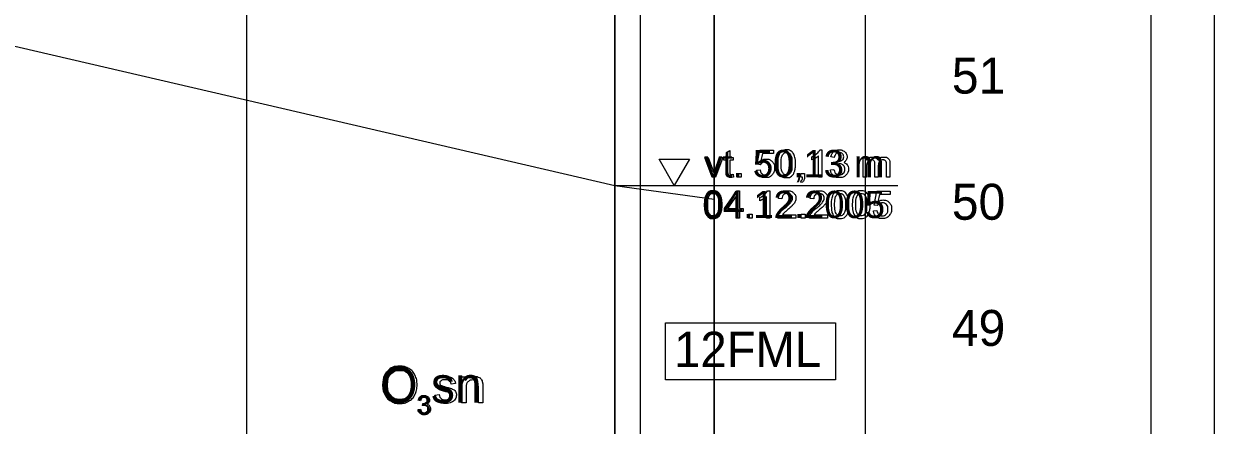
# Model space of a CAD drawing. Extents: x 532503 to 539665, y 6557663 to 6561526.
# Drawn here: x 539475.8 to 539664.7, y 6560126.5 to 6560190.1 of the extents above; entities that cross this region are included whole.
import ezdxf

# ---------------------------------------------------------------- set-up
doc = ezdxf.new("R2010")
doc.units = 0
for name, color, linetype in [('ABIJOONIS', 7, 'Continuous'), ('GEOLPUNKT', 7, 'Continuous'), ('mõõtpost parem', 7, 'Continuous'), ('Plokid', 7, 'Continuous'), ('Proovid', 7, 'Continuous'), ('Täide', 7, 'Continuous'), ('Veetase', 7, 'Continuous'), ('VORMISTUS', 7, 'Continuous')]:
    doc.layers.add(name, color=color, linetype=linetype)

msp = doc.modelspace()

# ---------------------------------------------------------------- linework, layer by layer
at = {"layer": 'ABIJOONIS'}
msp.add_lwpolyline([(536964.69, 6560679.71), (539664.69, 6560679.71), (539664.69, 6559459.71), (536964.69, 6559459.71), (536964.69, 6560679.71)], dxfattribs=at)
at = {"layer": 'GEOLPUNKT'}
msp.add_line((539569.62, 6560242.47), (539569.62, 6559942.47), dxfattribs=at)
at = {"layer": 'mõõtpost parem'}
msp.add_line((539609.37, 6559941.87), (539609.37, 6560561.87), dxfattribs=at)
at = {"layer": 'Plokid'}
msp.add_line((539511.17, 6560195.98), (539511.17, 6560006.34), dxfattribs=at)
at = {"layer": 'Proovid'}
for points in [[(539569.62, 6560194.47), (539573.62, 6560194.47), (539573.62, 6560082.47), (539569.62, 6560082.47)], [(539577.62, 6560142.67), (539604.62, 6560142.67), (539604.62, 6560133.67), (539577.62, 6560133.67)]]:
    msp.add_lwpolyline(points, close=True, dxfattribs=at)
at = {"layer": 'Täide'}
for points in [[(539585.37, 6560312.69), (539585.37, 6560171.87), (539585.37, 6559942.47)], [(539585.37, 6559972.47), (539585.37, 6560171.87), (539585.37, 6560206.11)], [(539585.37, 6559942.47), (539585.37, 6560171.87), (539585.37, 6560194.47)]]:
    msp.add_lwpolyline(points, dxfattribs=at)
at = {"layer": 'Veetase'}
msp.add_lwpolyline([(538934.54, 6560174.06), (538963.4, 6560177.67), (539157.84, 6560227.67), (539318.84, 6560222.67), (539569.62, 6560164.47), (539585.37, 6560162.26)], dxfattribs=at)
at = {"layer": 'VORMISTUS'}
msp.add_line((539569.62, 6560164.47), (539614.49, 6560164.47), dxfattribs=at)
for points in [[(537004.69, 6559469.71), (539654.69, 6559469.71), (539654.69, 6560669.71), (537004.69, 6560669.71)], [(539579.04, 6560168.61), (539581.43, 6560168.61), (539579.04, 6560164.47), (539576.65, 6560168.61)]]:
    msp.add_lwpolyline(points, close=True, dxfattribs=at)
for points in [[(539587.31, 6560166.68), (539587.31, 6560168.48), (539586.91, 6560168.48), (539586.91, 6560168.89), (539587.31, 6560168.89), (539587.31, 6560169.67), (539587.84, 6560169.99), (539587.84, 6560168.89), (539588.37, 6560168.89), (539588.37, 6560168.48), (539587.84, 6560168.48), (539587.84, 6560166.65)], [(539592.68, 6560167.74), (539592.18, 6560167.81), (539592.6, 6560170.03), (539594.75, 6560170.03), (539594.75, 6560169.52), (539593.03, 6560169.52), (539592.79, 6560168.36)], [(539602.13, 6560170.1), (539602.47, 6560170.1), (539602.47, 6560165.76)], [(539585.05, 6560165.76), (539583.87, 6560168.89), (539584.43, 6560168.89), (539585.1, 6560167.02)], [(539585.5, 6560166.98), (539586.19, 6560168.89), (539586.74, 6560168.89), (539585.55, 6560165.76), (539585.05, 6560165.76)], [(539600.88, 6560168.5), (539600.88, 6560169.01)], [(539602.47, 6560165.76), (539601.94, 6560165.76), (539601.94, 6560169.14)], [(539604.42, 6560168.88), (539603.89, 6560168.98)], [(539604.88, 6560167.81), (539604.94, 6560168.27)], [(539609.01, 6560165.76), (539609.01, 6560168.89), (539609.48, 6560168.89), (539609.48, 6560168.45)], [(539611.4, 6560167.58), (539611.4, 6560165.76), (539610.87, 6560165.76), (539610.87, 6560167.79)], [(539613.25, 6560167.91), (539613.25, 6560165.76), (539612.72, 6560165.76), (539612.72, 6560167.73)], [(539588.37, 6560166.23), (539588.44, 6560165.77)], [(539589.03, 6560165.76), (539589.03, 6560166.36), (539589.64, 6560166.36), (539589.64, 6560165.76), (539589.03, 6560165.76)], [(539592.09, 6560166.89), (539592.65, 6560166.94)], [(539599.09, 6560165.76), (539599.09, 6560166.36), (539599.69, 6560166.36), (539599.69, 6560165.76)], [(539603.83, 6560166.91), (539604.36, 6560166.98)], [(539609.54, 6560167.38), (539609.54, 6560165.76), (539609.01, 6560165.76)], [(539599.2, 6560164.91), (539599.05, 6560165.13)], [(539599.39, 6560165.76), (539599.09, 6560165.76)], [(539588.85, 6560159.28), (539588.85, 6560160.32), (539586.98, 6560160.32), (539586.98, 6560160.8), (539588.95, 6560163.6), (539589.38, 6560163.6), (539589.38, 6560160.8), (539589.96, 6560160.8), (539589.96, 6560160.32), (539589.38, 6560160.32), (539589.38, 6560159.28), (539588.85, 6560159.28)], [(539588.85, 6560160.8), (539588.85, 6560162.75), (539587.5, 6560160.8), (539588.85, 6560160.8)], [(539592.59, 6560162.02), (539592.59, 6560162.53)], [(539594.18, 6560159.28), (539593.65, 6560159.28), (539593.65, 6560162.66)], [(539593.84, 6560163.62), (539594.18, 6560163.62), (539594.18, 6560159.28)], [(539596.11, 6560162.31), (539595.57, 6560162.37)], [(539601.15, 6560162.31), (539600.6, 6560162.37)], [(539611.23, 6560161.26), (539610.73, 6560161.33), (539611.15, 6560163.55), (539613.3, 6560163.55), (539613.3, 6560163.04), (539611.57, 6560163.04), (539611.34, 6560161.88)], [(539610.64, 6560160.41), (539611.19, 6560160.46)], [(539590.8, 6560159.28), (539590.8, 6560159.88), (539591.41, 6560159.88), (539591.41, 6560159.28), (539590.8, 6560159.28)], [(539598.32, 6560159.79), (539598.32, 6560159.28), (539595.47, 6560159.28)], [(539596.21, 6560159.79), (539598.32, 6560159.79)], [(539599.19, 6560159.28), (539599.19, 6560159.88), (539599.79, 6560159.88), (539599.79, 6560159.28), (539599.19, 6560159.28)], [(539603.36, 6560159.79), (539603.36, 6560159.28), (539600.5, 6560159.28)], [(539601.24, 6560159.79), (539603.36, 6560159.79)], [(539545.29, 6560130), (539545.29, 6560134.13), (539545.92, 6560134.13), (539545.92, 6560133.55)], [(539544.31, 6560133.06), (539543.62, 6560132.97)], [(539545.99, 6560132.26), (539545.99, 6560130), (539545.29, 6560130)], [(539548.65, 6560132.54), (539548.65, 6560130), (539547.95, 6560130), (539547.95, 6560132.51)], [(539538.79, 6560130.33), (539538.42, 6560130.4)], [(539541.03, 6560131.24), (539541.72, 6560131.34)], [(539538.38, 6560128.96), (539538.75, 6560129.01)], [(539539.11, 6560129.59), (539539.15, 6560129.91)]]:
    msp.add_lwpolyline(points, dxfattribs=at)
for points in [[(539595.44, 6560167.89), (539595.44, 6560168.66), (539595.6, 6560169.13), (539595.76, 6560169.59), (539596.07, 6560169.85), (539596.38, 6560170.1), (539596.85, 6560170.1), (539597.2, 6560170.1), (539597.46, 6560169.96), (539597.73, 6560169.82), (539597.9, 6560169.55), (539598.07, 6560169.29), (539598.16, 6560168.91), (539598.26, 6560168.53), (539598.26, 6560167.89), (539598.26, 6560167.13), (539598.1, 6560166.66), (539597.95, 6560166.2), (539597.64, 6560165.94), (539597.33, 6560165.69), (539596.85, 6560165.69), (539596.23, 6560165.69), (539595.87, 6560166.13), (539595.44, 6560166.68), (539595.44, 6560167.89)], [(539595.99, 6560167.89), (539595.99, 6560166.83), (539596.24, 6560166.47), (539596.49, 6560166.12), (539596.85, 6560166.12), (539597.22, 6560166.12), (539597.46, 6560166.48), (539597.71, 6560166.83), (539597.71, 6560167.89), (539597.71, 6560168.96), (539597.47, 6560169.31), (539597.22, 6560169.66), (539596.85, 6560169.66), (539596.48, 6560169.66), (539596.26, 6560169.35), (539595.99, 6560168.96), (539595.99, 6560167.89)], [(539600.88, 6560169.01), (539601.33, 6560169.22), (539601.66, 6560169.52), (539601.99, 6560169.82), (539602.13, 6560170.1)], [(539603.89, 6560168.98), (539603.98, 6560169.51), (539604.33, 6560169.8), (539604.67, 6560170.1), (539605.19, 6560170.1), (539605.54, 6560170.1), (539605.84, 6560169.95), (539606.14, 6560169.79), (539606.29, 6560169.53), (539606.45, 6560169.27), (539606.45, 6560168.98), (539606.45, 6560168.7), (539606.3, 6560168.47), (539606.15, 6560168.24), (539605.86, 6560168.1), (539606.24, 6560168.01), (539606.45, 6560167.74), (539606.66, 6560167.46), (539606.66, 6560167.04), (539606.66, 6560166.47), (539606.25, 6560166.08), (539605.84, 6560165.69), (539605.21, 6560165.69), (539604.64, 6560165.69), (539604.26, 6560166.03), (539603.89, 6560166.37), (539603.83, 6560166.91)], [(539604.94, 6560168.27), (539604.99, 6560168.27), (539605.02, 6560168.27), (539605.36, 6560168.27), (539605.63, 6560168.44), (539605.91, 6560168.62), (539605.91, 6560168.99), (539605.91, 6560169.28), (539605.71, 6560169.47), (539605.51, 6560169.66), (539605.2, 6560169.66), (539604.89, 6560169.66), (539604.68, 6560169.47), (539604.48, 6560169.27), (539604.42, 6560168.88)], [(539592.79, 6560168.36), (539593.18, 6560168.63), (539593.61, 6560168.63), (539594.18, 6560168.63), (539594.56, 6560168.24), (539594.95, 6560167.84), (539594.95, 6560167.23), (539594.95, 6560166.64), (539594.61, 6560166.21), (539594.2, 6560165.69), (539593.48, 6560165.69), (539592.89, 6560165.69), (539592.52, 6560166.02), (539592.14, 6560166.35), (539592.09, 6560166.89)], [(539592.65, 6560166.94), (539592.71, 6560166.53), (539592.93, 6560166.33), (539593.16, 6560166.12), (539593.48, 6560166.12), (539593.86, 6560166.12), (539594.13, 6560166.41), (539594.39, 6560166.7), (539594.39, 6560167.18), (539594.39, 6560167.64), (539594.14, 6560167.9), (539593.88, 6560168.16), (539593.47, 6560168.16), (539593.21, 6560168.16), (539593.01, 6560168.04), (539592.8, 6560167.93), (539592.68, 6560167.74)], [(539601.94, 6560169.14), (539601.75, 6560168.96), (539601.44, 6560168.77), (539601.13, 6560168.59), (539600.88, 6560168.5)], [(539604.36, 6560166.98), (539604.46, 6560166.52), (539604.67, 6560166.33), (539604.89, 6560166.13), (539605.21, 6560166.13), (539605.59, 6560166.13), (539605.84, 6560166.39), (539606.1, 6560166.65), (539606.1, 6560167.03), (539606.1, 6560167.39), (539605.86, 6560167.63), (539605.62, 6560167.87), (539605.25, 6560167.87), (539605.1, 6560167.87), (539604.88, 6560167.81)], [(539609.48, 6560168.45), (539609.63, 6560168.68), (539609.88, 6560168.82), (539610.12, 6560168.96), (539610.43, 6560168.96), (539610.78, 6560168.96), (539611, 6560168.82), (539611.23, 6560168.67), (539611.32, 6560168.41), (539611.69, 6560168.96), (539612.29, 6560168.96), (539612.75, 6560168.96), (539613, 6560168.7), (539613.25, 6560168.45), (539613.25, 6560167.91)], [(539610.87, 6560167.79), (539610.87, 6560168.15), (539610.74, 6560168.32), (539610.61, 6560168.5), (539610.32, 6560168.5), (539610.09, 6560168.5), (539609.9, 6560168.38), (539609.71, 6560168.27), (539609.63, 6560168.04), (539609.54, 6560167.81), (539609.54, 6560167.38)], [(539612.72, 6560167.73), (539612.72, 6560168.05), (539612.67, 6560168.19), (539612.62, 6560168.33), (539612.49, 6560168.42), (539612.35, 6560168.5), (539612.17, 6560168.5), (539611.84, 6560168.5), (539611.62, 6560168.28), (539611.4, 6560168.06), (539611.4, 6560167.58)], [(539585.1, 6560167.02), (539585.21, 6560166.71), (539585.3, 6560166.39), (539585.37, 6560166.63), (539585.5, 6560166.98)], [(539588.44, 6560165.77), (539588.22, 6560165.72), (539588.04, 6560165.72), (539587.75, 6560165.72), (539587.59, 6560165.81), (539587.43, 6560165.9), (539587.37, 6560166.05), (539587.31, 6560166.2), (539587.31, 6560166.68)], [(539587.84, 6560166.65), (539587.84, 6560166.42), (539587.86, 6560166.35), (539587.89, 6560166.29), (539587.95, 6560166.25), (539588.02, 6560166.21), (539588.13, 6560166.21), (539588.22, 6560166.21), (539588.37, 6560166.23)], [(539599.05, 6560165.13), (539599.22, 6560165.21), (539599.3, 6560165.35), (539599.38, 6560165.49), (539599.39, 6560165.76)], [(539599.69, 6560165.76), (539599.69, 6560165.43), (539599.57, 6560165.22), (539599.45, 6560165.02), (539599.2, 6560164.91)], [(539583.8, 6560161.41), (539583.8, 6560162.18), (539583.95, 6560162.65), (539584.11, 6560163.11), (539584.42, 6560163.37), (539584.73, 6560163.62), (539585.2, 6560163.62), (539585.55, 6560163.62), (539585.81, 6560163.48), (539586.08, 6560163.34), (539586.25, 6560163.07), (539586.42, 6560162.81), (539586.51, 6560162.43), (539586.61, 6560162.05), (539586.61, 6560161.41), (539586.61, 6560160.65), (539586.46, 6560160.18), (539586.3, 6560159.72), (539585.99, 6560159.46), (539585.68, 6560159.21), (539585.2, 6560159.21), (539584.58, 6560159.21), (539584.22, 6560159.65), (539583.8, 6560160.2), (539583.8, 6560161.41)], [(539584.34, 6560161.41), (539584.34, 6560160.35), (539584.59, 6560159.99), (539584.84, 6560159.64), (539585.2, 6560159.64), (539585.57, 6560159.64), (539585.82, 6560160), (539586.07, 6560160.35), (539586.07, 6560161.41), (539586.07, 6560162.48), (539585.82, 6560162.83), (539585.57, 6560163.18), (539585.2, 6560163.18), (539584.83, 6560163.18), (539584.62, 6560162.87), (539584.34, 6560162.48), (539584.34, 6560161.41)], [(539592.59, 6560162.53), (539593.03, 6560162.74), (539593.37, 6560163.04), (539593.7, 6560163.34), (539593.84, 6560163.62)], [(539593.65, 6560162.66), (539593.46, 6560162.48), (539593.15, 6560162.29), (539592.84, 6560162.11), (539592.59, 6560162.02)], [(539595.47, 6560159.28), (539595.46, 6560159.47), (539595.53, 6560159.65), (539595.64, 6560159.94), (539595.88, 6560160.22), (539596.12, 6560160.51), (539596.57, 6560160.88), (539597.28, 6560161.46), (539597.52, 6560161.79), (539597.77, 6560162.13), (539597.77, 6560162.43), (539597.77, 6560162.75), (539597.55, 6560162.96), (539597.32, 6560163.18), (539596.96, 6560163.18), (539596.58, 6560163.18), (539596.35, 6560162.95), (539596.12, 6560162.72), (539596.11, 6560162.31)], [(539595.57, 6560162.37), (539595.62, 6560162.98), (539595.99, 6560163.3), (539596.35, 6560163.62), (539596.97, 6560163.62), (539597.59, 6560163.62), (539597.95, 6560163.27), (539598.32, 6560162.93), (539598.32, 6560162.42), (539598.32, 6560162.16), (539598.21, 6560161.91), (539598.11, 6560161.66), (539597.86, 6560161.38), (539597.61, 6560161.11), (539597.04, 6560160.62), (539596.57, 6560160.22), (539596.43, 6560160.08), (539596.3, 6560159.94), (539596.21, 6560159.79)], [(539600.5, 6560159.28), (539600.49, 6560159.47), (539600.56, 6560159.65), (539600.67, 6560159.94), (539600.91, 6560160.22), (539601.15, 6560160.51), (539601.61, 6560160.88), (539602.31, 6560161.46), (539602.56, 6560161.79), (539602.8, 6560162.13), (539602.8, 6560162.43), (539602.8, 6560162.75), (539602.58, 6560162.96), (539602.35, 6560163.18), (539601.99, 6560163.18), (539601.61, 6560163.18), (539601.38, 6560162.95), (539601.15, 6560162.72), (539601.15, 6560162.31)], [(539600.6, 6560162.37), (539600.66, 6560162.98), (539601.02, 6560163.3), (539601.39, 6560163.62), (539602, 6560163.62), (539602.62, 6560163.62), (539602.99, 6560163.27), (539603.35, 6560162.93), (539603.35, 6560162.42), (539603.35, 6560162.16), (539603.24, 6560161.91), (539603.14, 6560161.66), (539602.89, 6560161.38), (539602.65, 6560161.11), (539602.07, 6560160.62), (539601.6, 6560160.22), (539601.46, 6560160.08), (539601.33, 6560159.94), (539601.24, 6560159.79)], [(539603.92, 6560161.41), (539603.92, 6560162.18), (539604.08, 6560162.65), (539604.24, 6560163.11), (539604.55, 6560163.37), (539604.86, 6560163.62), (539605.33, 6560163.62), (539605.68, 6560163.62), (539605.94, 6560163.48), (539606.21, 6560163.34), (539606.38, 6560163.07), (539606.55, 6560162.81), (539606.64, 6560162.43), (539606.74, 6560162.05), (539606.74, 6560161.41), (539606.74, 6560160.65), (539606.58, 6560160.18), (539606.43, 6560159.72), (539606.12, 6560159.46), (539605.81, 6560159.21), (539605.33, 6560159.21), (539604.71, 6560159.21), (539604.35, 6560159.65), (539603.92, 6560160.2), (539603.92, 6560161.41)], [(539604.47, 6560161.41), (539604.47, 6560160.35), (539604.72, 6560159.99), (539604.97, 6560159.64), (539605.33, 6560159.64), (539605.7, 6560159.64), (539605.95, 6560160), (539606.19, 6560160.35), (539606.19, 6560161.41), (539606.19, 6560162.48), (539605.95, 6560162.83), (539605.7, 6560163.18), (539605.33, 6560163.18), (539604.96, 6560163.18), (539604.74, 6560162.87), (539604.47, 6560162.48), (539604.47, 6560161.41)], [(539607.28, 6560161.41), (539607.28, 6560162.18), (539607.44, 6560162.65), (539607.6, 6560163.11), (539607.91, 6560163.37), (539608.22, 6560163.62), (539608.69, 6560163.62), (539609.04, 6560163.62), (539609.3, 6560163.48), (539609.56, 6560163.34), (539609.73, 6560163.07), (539609.9, 6560162.81), (539610, 6560162.43), (539610.1, 6560162.05), (539610.1, 6560161.41), (539610.1, 6560160.65), (539609.94, 6560160.18), (539609.78, 6560159.72), (539609.47, 6560159.46), (539609.16, 6560159.21), (539608.69, 6560159.21), (539608.06, 6560159.21), (539607.71, 6560159.65), (539607.28, 6560160.2), (539607.28, 6560161.41)], [(539607.83, 6560161.41), (539607.83, 6560160.35), (539608.07, 6560159.99), (539608.32, 6560159.64), (539608.69, 6560159.64), (539609.05, 6560159.64), (539609.3, 6560160), (539609.55, 6560160.35), (539609.55, 6560161.41), (539609.55, 6560162.48), (539609.3, 6560162.83), (539609.05, 6560163.18), (539608.68, 6560163.18), (539608.32, 6560163.18), (539608.1, 6560162.87), (539607.83, 6560162.48), (539607.83, 6560161.41)], [(539611.34, 6560161.88), (539611.73, 6560162.15), (539612.16, 6560162.15), (539612.72, 6560162.15), (539613.11, 6560161.76), (539613.5, 6560161.36), (539613.5, 6560160.75), (539613.5, 6560160.16), (539613.16, 6560159.73), (539612.74, 6560159.21), (539612.02, 6560159.21), (539611.43, 6560159.21), (539611.06, 6560159.54), (539610.69, 6560159.87), (539610.64, 6560160.41)], [(539611.19, 6560160.46), (539611.25, 6560160.05), (539611.48, 6560159.85), (539611.7, 6560159.64), (539612.02, 6560159.64), (539612.41, 6560159.64), (539612.67, 6560159.93), (539612.94, 6560160.22), (539612.94, 6560160.7), (539612.94, 6560161.16), (539612.68, 6560161.42), (539612.43, 6560161.68), (539612.01, 6560161.68), (539611.76, 6560161.68), (539611.55, 6560161.56), (539611.35, 6560161.45), (539611.23, 6560161.26)], [(539532.76, 6560132.78), (539532.76, 6560134.2), (539533.53, 6560135), (539534.29, 6560135.8), (539535.49, 6560135.8), (539536.28, 6560135.8), (539536.92, 6560135.42), (539537.55, 6560135.05), (539537.88, 6560134.37), (539538.22, 6560133.7), (539538.22, 6560132.84), (539538.22, 6560131.98), (539537.87, 6560131.29), (539537.52, 6560130.61), (539536.87, 6560130.26), (539536.23, 6560129.91), (539535.49, 6560129.91), (539534.69, 6560129.91), (539534.05, 6560130.29), (539533.42, 6560130.68), (539533.09, 6560131.36), (539532.76, 6560132.03), (539532.76, 6560132.78)], [(539533.54, 6560132.77), (539533.54, 6560131.74), (539534.1, 6560131.15), (539534.65, 6560130.55), (539535.49, 6560130.55), (539536.34, 6560130.55), (539536.89, 6560131.15), (539537.44, 6560131.75), (539537.44, 6560132.85), (539537.44, 6560133.55), (539537.2, 6560134.06), (539536.97, 6560134.58), (539536.52, 6560134.87), (539536.06, 6560135.15), (539535.5, 6560135.15), (539534.7, 6560135.15), (539534.12, 6560134.6), (539533.54, 6560134.05), (539533.54, 6560132.77)], [(539541.72, 6560131.34), (539541.78, 6560130.93), (539542.04, 6560130.71), (539542.31, 6560130.48), (539542.79, 6560130.48), (539543.27, 6560130.48), (539543.51, 6560130.68), (539543.74, 6560130.88), (539543.74, 6560131.14), (539543.74, 6560131.38), (539543.54, 6560131.52), (539543.39, 6560131.61), (539542.82, 6560131.75), (539542.05, 6560131.95), (539541.75, 6560132.09), (539541.45, 6560132.23), (539541.3, 6560132.48), (539541.14, 6560132.73), (539541.14, 6560133.04), (539541.14, 6560133.31), (539541.27, 6560133.55), (539541.4, 6560133.78), (539541.62, 6560133.94), (539541.78, 6560134.06), (539542.06, 6560134.14), (539542.34, 6560134.22), (539542.67, 6560134.22), (539543.15, 6560134.22), (539543.52, 6560134.08), (539543.89, 6560133.94), (539544.07, 6560133.71), (539544.24, 6560133.47), (539544.31, 6560133.06)], [(539545.92, 6560133.55), (539546.38, 6560134.22), (539547.24, 6560134.22), (539547.61, 6560134.22), (539547.92, 6560134.09), (539548.24, 6560133.96), (539548.39, 6560133.74), (539548.55, 6560133.52), (539548.61, 6560133.22), (539548.65, 6560133.03), (539548.65, 6560132.54)], [(539543.62, 6560132.97), (539543.57, 6560133.29), (539543.35, 6560133.47), (539543.13, 6560133.65), (539542.72, 6560133.65), (539542.24, 6560133.65), (539542.03, 6560133.49), (539541.82, 6560133.33), (539541.82, 6560133.12), (539541.82, 6560132.98), (539541.91, 6560132.87), (539541.99, 6560132.76), (539542.18, 6560132.69), (539542.28, 6560132.65), (539542.8, 6560132.51), (539543.54, 6560132.31), (539543.83, 6560132.18), (539544.13, 6560132.06), (539544.3, 6560131.81), (539544.46, 6560131.57), (539544.46, 6560131.22), (539544.46, 6560130.87), (539544.26, 6560130.56), (539544.05, 6560130.25), (539543.67, 6560130.08), (539543.28, 6560129.91), (539542.8, 6560129.91), (539541.99, 6560129.91), (539541.57, 6560130.24), (539541.14, 6560130.58), (539541.03, 6560131.24)], [(539547.95, 6560132.51), (539547.95, 6560132.94), (539547.87, 6560133.15), (539547.78, 6560133.36), (539547.58, 6560133.49), (539547.37, 6560133.62), (539547.09, 6560133.62), (539546.64, 6560133.62), (539546.32, 6560133.33), (539545.99, 6560133.05), (539545.99, 6560132.26)], [(539538.42, 6560130.4), (539538.49, 6560130.77), (539538.73, 6560130.97), (539538.97, 6560131.18), (539539.32, 6560131.18), (539539.57, 6560131.18), (539539.78, 6560131.07), (539539.98, 6560130.97), (539540.09, 6560130.78), (539540.2, 6560130.6), (539540.2, 6560130.4), (539540.2, 6560130.2), (539540.1, 6560130.04), (539539.99, 6560129.88), (539539.79, 6560129.79), (539540.06, 6560129.73), (539540.2, 6560129.54), (539540.35, 6560129.34), (539540.35, 6560129.05), (539540.35, 6560128.66), (539540.06, 6560128.39), (539539.78, 6560128.11), (539539.34, 6560128.11), (539538.94, 6560128.11), (539538.68, 6560128.35), (539538.42, 6560128.59), (539538.38, 6560128.96)], [(539539.15, 6560129.91), (539539.19, 6560129.9), (539539.21, 6560129.9), (539539.45, 6560129.9), (539539.63, 6560130.03), (539539.82, 6560130.15), (539539.82, 6560130.41), (539539.82, 6560130.61), (539539.69, 6560130.74), (539539.55, 6560130.87), (539539.33, 6560130.87), (539539.12, 6560130.87), (539538.97, 6560130.74), (539538.83, 6560130.6), (539538.79, 6560130.33)], [(539538.75, 6560129.01), (539538.82, 6560128.69), (539538.97, 6560128.56), (539539.12, 6560128.42), (539539.34, 6560128.42), (539539.6, 6560128.42), (539539.78, 6560128.6), (539539.96, 6560128.78), (539539.96, 6560129.04), (539539.96, 6560129.3), (539539.79, 6560129.46), (539539.63, 6560129.63), (539539.37, 6560129.63), (539539.27, 6560129.63), (539539.11, 6560129.59)]]:
    msp.add_open_spline(points, degree=3, dxfattribs=at)

# ---------------------------------------------------------------- texts
at = {"layer": 'mõõtpost parem'}
for s, p in [('51', (539623.07, 6560179.02)), ('50', (539623.07, 6560159.02)), ('49', (539623.07, 6560139.02))]:
    msp.add_text(s, height=5.7, dxfattribs=at).set_placement(p)
at = {"layer": 'Proovid'}
msp.add_text('12FML', height=5.6, dxfattribs=at).set_placement((539579.02, 6560135.67))
at = {"layer": 'VORMISTUS'}
for s, height, p in [('vt. 50,13 m', 4.32, (539583.79, 6560165.76)), ('04.12.2005', 4.32, (539583.55, 6560159.28)), ('O sn', 5.7, (539532.38, 6560130)), ('3', 3, (539538.21, 6560128.16))]:
    msp.add_text(s, height=height, dxfattribs=at).set_placement(p)

doc.saveas('drawing.dxf')
